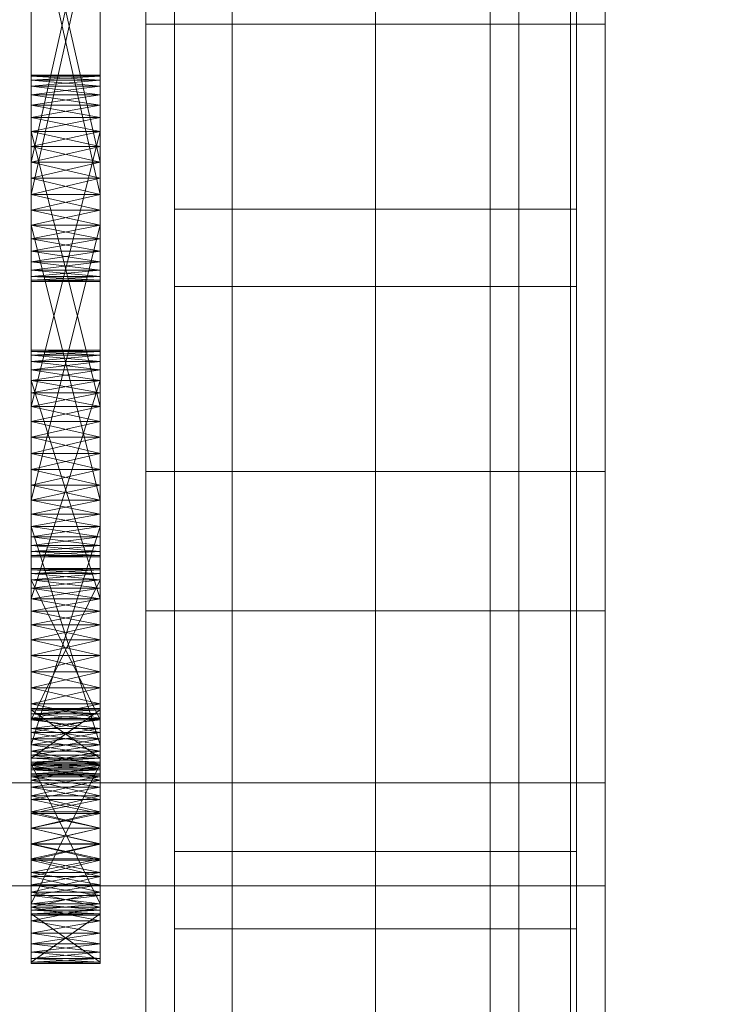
# Model space of a CAD drawing. Header units: millimetres. Extents: x -2233 to 61924, y -68080 to 6847.
# Tile 364 of 656: x 1449 to 1511, y -34172 to -34086. Entities that reach past the tile are written whole.
import ezdxf

# ---------------------------------------------------------------- set-up
doc = ezdxf.new("R2010")
doc.units = ezdxf.units.MM
for name, color, linetype, lineweight in [('COTAS_O', 1, 'Continuous', 0), ('COTAS_P', 1, 'Continuous', 0), ('frontal_C03', 7, 'Continuous', 0), ('frontal_secador', 7, 'Continuous', 0)]:
    doc.layers.add(name, color=color, linetype=linetype, lineweight=lineweight)
doc.dimstyles.new('R19_100', dxfattribs={"dimtxt": 250, "dimasz": 150, "dimexe": 150, "dimexo": 80, "dimgap": 100, "dimtad": 1, "dimtih": 1, "dimtoh": 1, "dimdsep": 46, "dimcen": 0.09, "dimadec": 0, "dimazin": 0, "dimtfac": 1, "dimtdec": 4, "dimtofl": 0, "dimtmove": 0, "dimatfit": 3, "dimfxl": 1, "dimtolj": 1, "dimtzin": 0, "dimarcsym": 0})

# ---------------------------------------------------------------- blocks, each defined once
blk = doc.blocks.new('DIM_R28_50')
at = {"layer": 'COTAS_P'}
for p, q in [((1705.784, -34504.945), (1551.897, -34475.895)), ((-194.216, -34704.945), (1705.784, -34504.945)), ((1705.784, -34504.945), (1561.319, -34565.401)), ((1800, -35400), (1705.784, -34504.945)), ((-194.216, -34704.945), (-49.751, -34644.49)), ((-100, -35600), (-194.216, -34704.945)), ((-194.216, -34704.945), (-40.33, -34733.995))]:
    blk.add_line(p, q, dxfattribs=at)
blk.add_text('1910.5 P', height=250, rotation=6.00901, dxfattribs=at).set_placement((745.315, -34505.495))
blk = doc.blocks.new('DIM_R28_52')
at = {"layer": 'COTAS_O'}
for p, q in [((-1725, -33700), (-1575, -33655)), ((1725, -33700), (1575, -33655)), ((-1725, -34400), (-1725, -33700)), ((-1725, -33700), (1725, -33700)), ((-1725, -33700), (-1575, -33745)), ((1725, -33700), (1575, -33745)), ((1725, -34400), (1725, -33700))]:
    blk.add_line(p, q, dxfattribs=at)
blk.add_text('3450 O', height=250, dxfattribs=at).set_placement((0, -33600))

msp = doc.modelspace()

# ---------------------------------------------------------------- linework, layer by layer
at = {"layer": 'frontal_C03'}
for p, q in [((1500, -32314.944), (1500, -34875.113)), ((1500, -34879.011), (1500, -32318.841)), ((1490, -35975), (1490, -32996.942)), ((1497, -35975), (1497, -32996.942)), ((1490, -35975), (1490, -33266.434)), ((1497, -35975), (1497, -33266.434)), ((1490, -35975), (1490, -33805.417)), ((1497, -35975), (1497, -33805.417)), ((1460, -34086.651), (1460, -33817.159)), ((1500, -33817.159), (1500, -34086.651)), ((1467.5, -34418.43), (1467.5, -33823.47)), ((1492.5, -33823.47), (1492.5, -34418.43)), ((1462.5, -34158.748), (1462.5, -33833.28)), ((1497.5, -33833.28), (1497.5, -34158.748)), ((1462.5, -34165.485), (1462.5, -33840.017)), ((1497.5, -34165.485), (1497.5, -33840.017)), ((1467.5, -34444.787), (1467.5, -33849.827)), ((1492.5, -34444.787), (1492.5, -33849.827)), ((1460, -34125.629), (1460, -33856.137)), ((1500, -34125.629), (1500, -33856.137)), ((1460, -34137.755), (1460, -33868.264)), ((1500, -33868.264), (1500, -34137.755)), ((1460, -34186.478), (1460, -33916.987)), ((1500, -34186.478), (1500, -33916.987)), ((1480, -33927.401), (1480, -34274.308)), ((1480, -34283.291), (1480, -33936.384)), ((1500, -34086.651), (1460, -34086.651)), ((1460, -34086.651), (1460, -34125.629)), ((1460, -34356.142), (1460, -34086.651)), ((1500, -34125.629), (1500, -34086.651)), ((1500, -34086.651), (1500, -34356.142)), ((1462.5, -34109.509), (1462.5, -34102.771)), ((1462.5, -34102.771), (1497.5, -34102.771)), ((1462.5, -34428.24), (1462.5, -34102.771)), ((1497.5, -34102.771), (1497.5, -34109.509)), ((1497.5, -34102.771), (1497.5, -34428.24)), ((1497.5, -34109.509), (1462.5, -34109.509)), ((1462.5, -34434.977), (1462.5, -34109.509)), ((1497.5, -34434.977), (1497.5, -34109.509)), ((1460, -34125.629), (1500, -34125.629)), ((1460, -34395.121), (1460, -34125.629)), ((1500, -34395.121), (1500, -34125.629)), ((1500, -34137.755), (1460, -34137.755)), ((1460, -34137.755), (1460, -34186.478)), ((1460, -34407.247), (1460, -34137.755)), ((1500, -34186.478), (1500, -34137.755)), ((1500, -34137.755), (1500, -34407.247)), ((-1500, -34152.753), (1500, -34152.753)), ((1500, -34152.753), (1500, -34161.736)), ((1500, -34152.753), (1500, -34186.859)), ((1497.5, -34158.748), (1462.5, -34158.748)), ((1462.5, -34158.748), (1462.5, -34165.485)), ((1497.5, -34165.485), (1497.5, -34158.748)), ((1500, -34161.736), (-1500, -34161.736)), ((1500, -34195.842), (1500, -34161.736)), ((1462.5, -34165.485), (1497.5, -34165.485))]:
    msp.add_line(p, q, dxfattribs=at)
at = {"layer": 'frontal_secador'}
for p, q in [((1450, -34066.219), (1450, -34101.483)), ((1450, -34104.161), (1450, -34066.219)), ((1456, -34101.483), (1456, -34066.219)), ((1456, -34066.219), (1456, -34104.161)), ((1450, -34100.075), (1450, -34069.414)), ((1450, -34105.365), (1450, -34069.414)), ((1450, -34108.635), (1450, -34069.414)), ((1456, -34069.414), (1456, -34100.075)), ((1456, -34069.414), (1456, -34105.365)), ((1456, -34069.414), (1456, -34108.635)), ((1450, -34070.719), (1450, -34098.668)), ((1450, -34070.719), (1450, -34101.483)), ((1450, -34104.161), (1450, -34070.719)), ((1456, -34098.668), (1456, -34070.719)), ((1456, -34101.483), (1456, -34070.719)), ((1456, -34070.719), (1456, -34104.161)), ((1450, -34100.075), (1450, -34072.092)), ((1450, -34072.092), (1450, -34098.668)), ((1450, -34072.092), (1450, -34102.857)), ((1450, -34072.092), (1450, -34105.365)), ((1450, -34072.092), (1450, -34108.635)), ((1456, -34072.092), (1450, -34098.668)), ((1456, -34098.668), (1450, -34072.092)), ((1456, -34072.092), (1456, -34100.075)), ((1456, -34098.668), (1456, -34072.092)), ((1456, -34102.857), (1456, -34072.092)), ((1456, -34105.365), (1456, -34072.092)), ((1456, -34108.635), (1456, -34072.092)), ((1450, -34101.483), (1450, -34073.5)), ((1450, -34104.161), (1450, -34073.5)), ((1456, -34073.5), (1456, -34101.483)), ((1456, -34073.5), (1456, -34104.161)), ((1450, -34074.908), (1450, -34102.857)), ((1450, -34101.483), (1450, -34074.908)), ((1456, -34101.483), (1450, -34074.908)), ((1456, -34074.908), (1450, -34101.483)), ((1456, -34102.857), (1456, -34074.908)), ((1456, -34074.908), (1456, -34101.483)), ((1450, -34091.186), (1450, -34091.075)), ((1456, -34091.186), (1450, -34091.075)), ((1456, -34091.075), (1450, -34091.075)), ((1456, -34091.075), (1450, -34091.186)), ((1450, -34091.075), (1450, -34091.516)), ((1450, -34091.186), (1450, -34092.056)), ((1450, -34091.516), (1450, -34091.186)), ((1450, -34093.712), (1450, -34091.186)), ((1456, -34091.516), (1450, -34091.186)), ((1456, -34091.186), (1450, -34091.186)), ((1456, -34091.186), (1450, -34091.516)), ((1456, -34091.186), (1456, -34091.075)), ((1456, -34091.516), (1456, -34091.075)), ((1456, -34092.056), (1456, -34091.186)), ((1456, -34091.186), (1456, -34091.516)), ((1456, -34091.186), (1456, -34093.712)), ((1450, -34092.056), (1450, -34091.516)), ((1456, -34092.056), (1450, -34091.516)), ((1456, -34091.516), (1450, -34091.516)), ((1456, -34091.516), (1450, -34092.056)), ((1450, -34091.516), (1450, -34092.794)), ((1450, -34091.516), (1450, -34094.785)), ((1450, -34091.516), (1450, -34122.642)), ((1450, -34092.056), (1450, -34093.712)), ((1450, -34092.794), (1450, -34092.056)), ((1450, -34092.056), (1450, -34095.99)), ((1450, -34092.056), (1450, -34101.483)), ((1456, -34092.794), (1450, -34092.056)), ((1456, -34092.056), (1450, -34092.056)), ((1456, -34092.056), (1450, -34092.794)), ((1456, -34091.516), (1456, -34092.056)), ((1456, -34092.794), (1456, -34091.516)), ((1456, -34094.785), (1456, -34091.516)), ((1456, -34122.642), (1456, -34091.516)), ((1456, -34093.712), (1456, -34092.056)), ((1456, -34092.056), (1456, -34092.794)), ((1456, -34095.99), (1456, -34092.056)), ((1456, -34101.483), (1456, -34092.056)), ((1450, -34093.712), (1450, -34092.794)), ((1456, -34093.712), (1450, -34092.794)), ((1456, -34092.794), (1450, -34092.794)), ((1456, -34092.794), (1450, -34093.712)), ((1450, -34092.794), (1450, -34094.785)), ((1456, -34092.794), (1456, -34093.712)), ((1456, -34094.785), (1456, -34092.794)), ((1450, -34093.712), (1450, -34095.99)), ((1450, -34094.785), (1450, -34093.712)), ((1450, -34121.268), (1450, -34093.712)), ((1450, -34126.831), (1450, -34093.712)), ((1450, -34093.712), (1450, -34101.483)), ((1450, -34133.05), (1450, -34093.712)), ((1456, -34094.785), (1450, -34093.712)), ((1456, -34093.712), (1450, -34093.712)), ((1456, -34093.712), (1450, -34094.785)), ((1456, -34095.99), (1456, -34093.712)), ((1456, -34093.712), (1456, -34094.785)), ((1456, -34093.712), (1456, -34121.268)), ((1456, -34093.712), (1456, -34126.831)), ((1456, -34101.483), (1456, -34093.712)), ((1456, -34093.712), (1456, -34133.05)), ((1450, -34095.99), (1450, -34094.785)), ((1456, -34095.99), (1450, -34094.785)), ((1456, -34094.785), (1450, -34094.785)), ((1456, -34094.785), (1450, -34095.99)), ((1450, -34094.785), (1450, -34119.964)), ((1450, -34097.294), (1450, -34094.785)), ((1450, -34094.785), (1450, -34122.642)), ((1450, -34100.075), (1450, -34094.785)), ((1450, -34130.413), (1450, -34094.785)), ((1456, -34094.785), (1456, -34095.99)), ((1456, -34119.964), (1456, -34094.785)), ((1456, -34094.785), (1456, -34097.294)), ((1456, -34122.642), (1456, -34094.785)), ((1456, -34094.785), (1456, -34100.075)), ((1456, -34094.785), (1456, -34130.413)), ((1450, -34095.99), (1450, -34098.668)), ((1450, -34097.294), (1450, -34095.99)), ((1450, -34121.268), (1450, -34095.99)), ((1450, -34095.99), (1450, -34119.964)), ((1450, -34095.99), (1450, -34101.483)), ((1456, -34097.294), (1450, -34095.99)), ((1456, -34095.99), (1450, -34095.99)), ((1456, -34095.99), (1450, -34119.964)), ((1456, -34119.964), (1450, -34095.99)), ((1456, -34095.99), (1450, -34097.294)), ((1456, -34098.668), (1456, -34095.99)), ((1456, -34095.99), (1456, -34097.294)), ((1456, -34095.99), (1456, -34121.268)), ((1456, -34119.964), (1456, -34095.99)), ((1456, -34101.483), (1456, -34095.99)), ((1450, -34098.668), (1450, -34097.294)), ((1456, -34098.668), (1450, -34097.294)), ((1456, -34097.294), (1450, -34097.294)), ((1450, -34100.075), (1450, -34097.294)), ((1456, -34097.294), (1450, -34098.668)), ((1456, -34097.294), (1456, -34098.668)), ((1456, -34097.294), (1456, -34100.075)), ((1450, -34098.668), (1450, -34100.075)), ((1456, -34098.668), (1450, -34098.668)), ((1456, -34098.668), (1450, -34100.075)), ((1450, -34098.668), (1450, -34101.483)), ((1456, -34100.075), (1450, -34098.668)), ((1456, -34100.075), (1456, -34098.668)), ((1456, -34101.483), (1456, -34098.668)), ((1450, -34102.857), (1450, -34100.075)), ((1450, -34100.075), (1450, -34101.483)), ((1450, -34105.365), (1450, -34100.075)), ((1456, -34100.075), (1450, -34100.075)), ((1456, -34100.075), (1450, -34101.483)), ((1456, -34101.483), (1450, -34100.075)), ((1450, -34130.413), (1450, -34100.075)), ((1456, -34100.075), (1456, -34102.857)), ((1456, -34101.483), (1456, -34100.075)), ((1456, -34100.075), (1456, -34105.365)), ((1456, -34100.075), (1456, -34130.413)), ((1450, -34102.857), (1450, -34101.483)), ((1456, -34101.483), (1450, -34101.483)), ((1456, -34101.483), (1450, -34102.857)), ((1456, -34102.857), (1450, -34101.483)), ((1450, -34101.483), (1450, -34104.161)), ((1450, -34101.483), (1450, -34129.34)), ((1450, -34101.483), (1450, -34131.331)), ((1450, -34101.483), (1450, -34133.05)), ((1450, -34101.483), (1450, -34106.439)), ((1450, -34101.483), (1450, -34108.965)), ((1456, -34101.483), (1456, -34102.857)), ((1456, -34104.161), (1456, -34101.483)), ((1456, -34129.34), (1456, -34101.483)), ((1456, -34131.331), (1456, -34101.483)), ((1456, -34133.05), (1456, -34101.483)), ((1456, -34106.439), (1456, -34101.483)), ((1456, -34108.965), (1456, -34101.483)), ((1450, -34105.365), (1450, -34102.857)), ((1450, -34102.857), (1450, -34104.161)), ((1456, -34102.857), (1450, -34102.857)), ((1456, -34102.857), (1450, -34104.161)), ((1456, -34104.161), (1450, -34102.857)), ((1450, -34128.135), (1450, -34102.857)), ((1450, -34130.413), (1450, -34102.857)), ((1456, -34102.857), (1456, -34105.365)), ((1456, -34104.161), (1456, -34102.857)), ((1456, -34102.857), (1456, -34128.135)), ((1456, -34102.857), (1456, -34130.413)), ((1450, -34104.161), (1450, -34105.365)), ((1456, -34104.161), (1450, -34104.161)), ((1456, -34104.161), (1450, -34105.365)), ((1456, -34105.365), (1450, -34104.161)), ((1450, -34104.161), (1450, -34129.34)), ((1450, -34128.135), (1450, -34104.161)), ((1456, -34128.135), (1450, -34104.161)), ((1456, -34104.161), (1450, -34128.135)), ((1450, -34106.439), (1450, -34104.161)), ((1450, -34108.094), (1450, -34104.161)), ((1450, -34108.965), (1450, -34104.161)), ((1456, -34105.365), (1456, -34104.161)), ((1456, -34129.34), (1456, -34104.161)), ((1456, -34104.161), (1456, -34128.135)), ((1456, -34104.161), (1456, -34106.439)), ((1456, -34104.161), (1456, -34108.094)), ((1456, -34104.161), (1456, -34108.965)), ((1450, -34107.357), (1450, -34105.365)), ((1450, -34105.365), (1450, -34106.439)), ((1450, -34108.635), (1450, -34105.365)), ((1456, -34105.365), (1450, -34105.365)), ((1456, -34105.365), (1450, -34106.439)), ((1456, -34106.439), (1450, -34105.365)), ((1456, -34105.365), (1456, -34107.357)), ((1456, -34106.439), (1456, -34105.365)), ((1456, -34105.365), (1456, -34108.635)), ((1450, -34106.439), (1450, -34107.357)), ((1456, -34106.439), (1450, -34106.439)), ((1456, -34106.439), (1450, -34107.357)), ((1456, -34107.357), (1450, -34106.439)), ((1450, -34108.094), (1450, -34106.439)), ((1450, -34106.439), (1450, -34108.965)), ((1456, -34107.357), (1456, -34106.439)), ((1456, -34106.439), (1456, -34108.094)), ((1456, -34108.965), (1456, -34106.439)), ((1450, -34108.635), (1450, -34107.357)), ((1450, -34107.357), (1450, -34108.094)), ((1456, -34107.357), (1450, -34107.357)), ((1456, -34107.357), (1450, -34108.094)), ((1456, -34108.094), (1450, -34107.357)), ((1456, -34107.357), (1456, -34108.635)), ((1456, -34108.094), (1456, -34107.357)), ((1450, -34108.094), (1450, -34108.635)), ((1456, -34108.094), (1450, -34108.094)), ((1456, -34108.094), (1450, -34108.635)), ((1456, -34108.635), (1450, -34108.094)), ((1450, -34108.965), (1450, -34108.094)), ((1456, -34108.635), (1456, -34108.094)), ((1456, -34108.094), (1456, -34108.965)), ((1450, -34109.075), (1450, -34108.635)), ((1450, -34108.635), (1450, -34108.965)), ((1456, -34108.635), (1450, -34108.635)), ((1456, -34108.635), (1450, -34108.965)), ((1456, -34108.965), (1450, -34108.635)), ((1450, -34108.965), (1450, -34109.075)), ((1456, -34108.965), (1450, -34108.965)), ((1456, -34108.965), (1450, -34109.075)), ((1456, -34109.075), (1450, -34108.965)), ((1456, -34109.075), (1450, -34109.075)), ((1456, -34108.635), (1456, -34109.075)), ((1456, -34108.965), (1456, -34108.635)), ((1456, -34109.075), (1456, -34108.965)), ((1450, -34115.16), (1450, -34115.05)), ((1456, -34115.16), (1450, -34115.05)), ((1456, -34115.05), (1450, -34115.05)), ((1456, -34115.05), (1450, -34115.16)), ((1450, -34115.05), (1450, -34115.49)), ((1450, -34115.05), (1450, -34116.768)), ((1450, -34115.05), (1450, -34138.99)), ((1450, -34121.268), (1450, -34115.05)), ((1450, -34115.16), (1450, -34116.031)), ((1450, -34115.49), (1450, -34115.16)), ((1450, -34115.16), (1450, -34117.686)), ((1456, -34115.49), (1450, -34115.16)), ((1456, -34115.16), (1450, -34115.16)), ((1456, -34115.16), (1450, -34115.49)), ((1456, -34115.16), (1456, -34115.05)), ((1456, -34115.49), (1456, -34115.05)), ((1456, -34116.768), (1456, -34115.05)), ((1456, -34138.99), (1456, -34115.05)), ((1456, -34115.05), (1456, -34121.268)), ((1456, -34116.031), (1456, -34115.16)), ((1456, -34115.16), (1456, -34115.49)), ((1456, -34117.686), (1456, -34115.16)), ((1450, -34116.031), (1450, -34115.49)), ((1456, -34116.031), (1450, -34115.49)), ((1456, -34115.49), (1450, -34115.49)), ((1456, -34115.49), (1450, -34116.031)), ((1450, -34115.49), (1450, -34116.768)), ((1450, -34116.031), (1450, -34117.686)), ((1450, -34116.768), (1450, -34116.031)), ((1450, -34137.785), (1450, -34116.031)), ((1450, -34143.075), (1450, -34116.031)), ((1450, -34116.031), (1450, -34128.135)), ((1450, -34151.635), (1450, -34116.031)), ((1456, -34116.768), (1450, -34116.031)), ((1456, -34116.031), (1450, -34116.031)), ((1456, -34116.031), (1450, -34116.768)), ((1456, -34115.49), (1456, -34116.031)), ((1456, -34116.768), (1456, -34115.49)), ((1456, -34117.686), (1456, -34116.031)), ((1456, -34116.031), (1456, -34116.768)), ((1456, -34116.031), (1456, -34137.785)), ((1456, -34116.031), (1456, -34143.075)), ((1456, -34128.135), (1456, -34116.031)), ((1456, -34116.031), (1456, -34151.635)), ((1450, -34117.686), (1450, -34116.768)), ((1456, -34117.686), (1450, -34116.768)), ((1456, -34116.768), (1450, -34116.768)), ((1456, -34116.768), (1450, -34117.686)), ((1450, -34116.768), (1450, -34136.712)), ((1450, -34118.76), (1450, -34116.768)), ((1450, -34116.768), (1450, -34138.99)), ((1450, -34121.268), (1450, -34116.768)), ((1456, -34116.768), (1456, -34117.686)), ((1456, -34136.712), (1456, -34116.768)), ((1456, -34116.768), (1456, -34118.76)), ((1456, -34138.99), (1456, -34116.768)), ((1456, -34116.768), (1456, -34121.268)), ((1450, -34117.686), (1450, -34119.964)), ((1450, -34118.76), (1450, -34117.686)), ((1450, -34137.785), (1450, -34117.686)), ((1450, -34117.686), (1450, -34136.712)), ((1450, -34117.686), (1450, -34122.642)), ((1450, -34117.686), (1450, -34128.135)), ((1456, -34118.76), (1450, -34117.686)), ((1456, -34117.686), (1450, -34117.686)), ((1456, -34117.686), (1450, -34136.712)), ((1456, -34136.712), (1450, -34117.686)), ((1456, -34117.686), (1450, -34118.76)), ((1456, -34119.964), (1456, -34117.686)), ((1456, -34117.686), (1456, -34118.76)), ((1456, -34117.686), (1456, -34137.785)), ((1456, -34136.712), (1456, -34117.686)), ((1456, -34122.642), (1456, -34117.686)), ((1456, -34128.135), (1456, -34117.686)), ((1450, -34119.964), (1450, -34118.76)), ((1456, -34119.964), (1450, -34118.76)), ((1456, -34118.76), (1450, -34118.76)), ((1450, -34121.268), (1450, -34118.76)), ((1456, -34118.76), (1450, -34119.964)), ((1456, -34118.76), (1456, -34119.964)), ((1456, -34118.76), (1456, -34121.268)), ((1450, -34119.964), (1450, -34121.268)), ((1456, -34119.964), (1450, -34119.964)), ((1456, -34119.964), (1450, -34121.268)), ((1450, -34119.964), (1450, -34122.642)), ((1456, -34121.268), (1450, -34119.964)), ((1456, -34121.268), (1456, -34119.964)), ((1456, -34122.642), (1456, -34119.964)), ((1450, -34124.05), (1450, -34121.268)), ((1450, -34121.268), (1450, -34122.642)), ((1450, -34126.831), (1450, -34121.268)), ((1456, -34121.268), (1450, -34121.268)), ((1456, -34121.268), (1450, -34122.642)), ((1456, -34122.642), (1450, -34121.268)), ((1450, -34151.094), (1450, -34121.268)), ((1450, -34121.268), (1450, -34138.99)), ((1456, -34121.268), (1456, -34124.05)), ((1456, -34122.642), (1456, -34121.268)), ((1456, -34121.268), (1456, -34126.831)), ((1456, -34121.268), (1456, -34151.094)), ((1456, -34138.99), (1456, -34121.268)), ((1450, -34122.642), (1450, -34124.05)), ((1456, -34122.642), (1450, -34122.642)), ((1456, -34122.642), (1450, -34124.05)), ((1450, -34122.642), (1450, -34125.457)), ((1450, -34122.642), (1450, -34128.135)), ((1456, -34124.05), (1450, -34122.642)), ((1450, -34122.642), (1450, -34132.069)), ((1450, -34122.642), (1450, -34130.413)), ((1456, -34124.05), (1456, -34122.642)), ((1456, -34125.457), (1456, -34122.642)), ((1456, -34128.135), (1456, -34122.642)), ((1456, -34132.069), (1456, -34122.642)), ((1456, -34130.413), (1456, -34122.642)), ((1450, -34126.831), (1450, -34124.05)), ((1450, -34124.05), (1450, -34125.457)), ((1456, -34124.05), (1450, -34124.05)), ((1456, -34124.05), (1450, -34125.457)), ((1456, -34125.457), (1450, -34124.05)), ((1456, -34124.05), (1456, -34126.831)), ((1456, -34125.457), (1456, -34124.05)), ((1450, -34125.457), (1450, -34126.831)), ((1456, -34125.457), (1450, -34125.457)), ((1456, -34125.457), (1450, -34126.831)), ((1450, -34125.457), (1450, -34128.135)), ((1456, -34126.831), (1450, -34125.457)), ((1456, -34126.831), (1456, -34125.457)), ((1456, -34128.135), (1456, -34125.457)), ((1450, -34129.34), (1450, -34126.831)), ((1450, -34126.831), (1450, -34128.135)), ((1450, -34131.331), (1450, -34126.831)), ((1450, -34133.05), (1450, -34126.831)), ((1456, -34126.831), (1450, -34126.831)), ((1456, -34126.831), (1450, -34128.135)), ((1456, -34128.135), (1450, -34126.831)), ((1450, -34151.094), (1450, -34126.831)), ((1456, -34126.831), (1456, -34129.34)), ((1456, -34128.135), (1456, -34126.831)), ((1456, -34126.831), (1456, -34131.331)), ((1456, -34126.831), (1456, -34133.05)), ((1456, -34126.831), (1456, -34151.094)), ((1450, -34129.34), (1450, -34128.135)), ((1456, -34128.135), (1450, -34128.135)), ((1456, -34128.135), (1450, -34129.34)), ((1456, -34129.34), (1450, -34128.135)), ((1450, -34128.135), (1450, -34130.413)), ((1450, -34128.135), (1450, -34150.357)), ((1450, -34128.135), (1450, -34151.635)), ((1450, -34128.135), (1450, -34132.069)), ((1456, -34128.135), (1456, -34129.34)), ((1456, -34130.413), (1456, -34128.135)), ((1456, -34150.357), (1456, -34128.135)), ((1456, -34151.635), (1456, -34128.135)), ((1456, -34132.069), (1456, -34128.135)), ((1450, -34131.331), (1450, -34129.34)), ((1450, -34129.34), (1450, -34130.413)), ((1456, -34129.34), (1450, -34129.34)), ((1456, -34129.34), (1450, -34130.413)), ((1456, -34130.413), (1450, -34129.34)), ((1450, -34149.439), (1450, -34129.34)), ((1450, -34151.094), (1450, -34129.34)), ((1456, -34129.34), (1456, -34131.331)), ((1456, -34130.413), (1456, -34129.34)), ((1456, -34129.34), (1456, -34149.439)), ((1456, -34129.34), (1456, -34151.094)), ((1450, -34130.413), (1450, -34131.331)), ((1456, -34130.413), (1450, -34130.413)), ((1456, -34130.413), (1450, -34131.331)), ((1456, -34131.331), (1450, -34130.413)), ((1450, -34130.413), (1450, -34150.357)), ((1450, -34149.439), (1450, -34130.413)), ((1456, -34149.439), (1450, -34130.413)), ((1456, -34130.413), (1450, -34149.439)), ((1450, -34132.069), (1450, -34130.413)), ((1450, -34132.939), (1450, -34130.413)), ((1456, -34131.331), (1456, -34130.413)), ((1456, -34150.357), (1456, -34130.413)), ((1456, -34130.413), (1456, -34149.439)), ((1456, -34130.413), (1456, -34132.069)), ((1456, -34130.413), (1456, -34132.939)), ((1450, -34132.609), (1450, -34131.331)), ((1450, -34131.331), (1450, -34132.069)), ((1450, -34133.05), (1450, -34131.331)), ((1456, -34131.331), (1450, -34131.331)), ((1456, -34131.331), (1450, -34132.069)), ((1456, -34132.069), (1450, -34131.331)), ((1456, -34131.331), (1456, -34132.609)), ((1456, -34132.069), (1456, -34131.331)), ((1456, -34131.331), (1456, -34133.05)), ((1450, -34132.069), (1450, -34132.609)), ((1456, -34132.069), (1450, -34132.069)), ((1456, -34132.069), (1450, -34132.609)), ((1456, -34132.609), (1450, -34132.069)), ((1450, -34132.939), (1450, -34132.069)), ((1456, -34132.609), (1456, -34132.069)), ((1456, -34132.069), (1456, -34132.939)), ((1450, -34133.05), (1450, -34132.609)), ((1450, -34132.609), (1450, -34132.939)), ((1456, -34132.609), (1450, -34132.609)), ((1456, -34132.609), (1450, -34132.939)), ((1456, -34132.939), (1450, -34132.609)), ((1450, -34132.939), (1450, -34133.05)), ((1456, -34132.939), (1450, -34132.939)), ((1456, -34132.939), (1450, -34133.05)), ((1456, -34133.05), (1450, -34132.939)), ((1456, -34133.05), (1450, -34133.05)), ((1456, -34132.609), (1456, -34133.05)), ((1456, -34132.939), (1456, -34132.609)), ((1456, -34133.05), (1456, -34132.939)), ((1450, -34134.186), (1450, -34134.075)), ((1456, -34134.186), (1450, -34134.075)), ((1456, -34134.075), (1450, -34134.075)), ((1456, -34134.075), (1450, -34134.186)), ((1450, -34134.075), (1450, -34134.516)), ((1456, -34134.186), (1456, -34134.075)), ((1456, -34134.516), (1456, -34134.075)), ((1450, -34134.186), (1450, -34135.056)), ((1450, -34134.516), (1450, -34134.186)), ((1450, -34148.01), (1450, -34134.186)), ((1450, -34134.186), (1450, -34138.99)), ((1450, -34152.51), (1450, -34134.186)), ((1450, -34134.186), (1450, -34149.439)), ((1450, -34162.572), (1450, -34134.186)), ((1456, -34134.516), (1450, -34134.186)), ((1456, -34134.186), (1450, -34134.186)), ((1456, -34134.186), (1450, -34134.516)), ((1450, -34135.056), (1450, -34134.516)), ((1456, -34135.056), (1450, -34134.516)), ((1456, -34134.516), (1450, -34134.516)), ((1456, -34134.516), (1450, -34135.056)), ((1450, -34134.516), (1450, -34147.272)), ((1450, -34135.794), (1450, -34134.516)), ((1450, -34134.516), (1450, -34148.927)), ((1450, -34137.785), (1450, -34134.516)), ((1450, -34143.075), (1450, -34134.516)), ((1456, -34135.056), (1456, -34134.186)), ((1456, -34134.186), (1456, -34134.516)), ((1456, -34134.186), (1456, -34148.01)), ((1456, -34138.99), (1456, -34134.186)), ((1456, -34134.186), (1456, -34152.51)), ((1456, -34149.439), (1456, -34134.186)), ((1456, -34134.186), (1456, -34162.572)), ((1456, -34134.516), (1456, -34135.056)), ((1456, -34147.272), (1456, -34134.516)), ((1456, -34134.516), (1456, -34135.794)), ((1456, -34148.927), (1456, -34134.516)), ((1456, -34134.516), (1456, -34137.785)), ((1456, -34134.516), (1456, -34143.075)), ((1450, -34135.056), (1450, -34136.712)), ((1450, -34135.794), (1450, -34135.056)), ((1450, -34148.01), (1450, -34135.056)), ((1450, -34135.056), (1450, -34147.272)), ((1450, -34135.056), (1450, -34138.99)), ((1456, -34135.794), (1450, -34135.056)), ((1456, -34135.056), (1450, -34135.056)), ((1456, -34135.056), (1450, -34147.272)), ((1456, -34147.272), (1450, -34135.056)), ((1456, -34135.056), (1450, -34135.794)), ((1450, -34136.712), (1450, -34135.794)), ((1456, -34136.712), (1450, -34135.794)), ((1456, -34135.794), (1450, -34135.794)), ((1450, -34137.785), (1450, -34135.794)), ((1456, -34135.794), (1450, -34136.712)), ((1456, -34136.712), (1456, -34135.056)), ((1456, -34135.056), (1456, -34135.794)), ((1456, -34135.056), (1456, -34148.01)), ((1456, -34147.272), (1456, -34135.056)), ((1456, -34138.99), (1456, -34135.056)), ((1456, -34135.794), (1456, -34136.712)), ((1456, -34135.794), (1456, -34137.785)), ((1450, -34136.712), (1450, -34137.785)), ((1456, -34136.712), (1450, -34136.712)), ((1456, -34136.712), (1450, -34137.785)), ((1450, -34136.712), (1450, -34138.99)), ((1456, -34137.785), (1450, -34136.712)), ((1456, -34137.785), (1456, -34136.712)), ((1456, -34138.99), (1456, -34136.712)), ((1450, -34140.294), (1450, -34137.785)), ((1450, -34137.785), (1450, -34138.99)), ((1450, -34143.075), (1450, -34137.785)), ((1456, -34137.785), (1450, -34137.785)), ((1456, -34137.785), (1450, -34138.99)), ((1456, -34138.99), (1450, -34137.785)), ((1456, -34137.785), (1456, -34140.294)), ((1456, -34138.99), (1456, -34137.785)), ((1456, -34137.785), (1456, -34143.075)), ((1450, -34138.99), (1450, -34140.294)), ((1456, -34138.99), (1450, -34138.99)), ((1456, -34138.99), (1450, -34140.294)), ((1450, -34138.99), (1450, -34141.668)), ((1450, -34138.99), (1450, -34144.483)), ((1450, -34138.99), (1450, -34149.439)), ((1456, -34140.294), (1450, -34138.99)), ((1450, -34138.99), (1450, -34151.094)), ((1456, -34140.294), (1456, -34138.99)), ((1456, -34141.668), (1456, -34138.99)), ((1456, -34144.483), (1456, -34138.99)), ((1456, -34149.439), (1456, -34138.99)), ((1456, -34151.094), (1456, -34138.99)), ((1450, -34143.075), (1450, -34140.294)), ((1450, -34140.294), (1450, -34141.668)), ((1456, -34140.294), (1450, -34140.294)), ((1456, -34140.294), (1450, -34141.668)), ((1456, -34141.668), (1450, -34140.294)), ((1456, -34140.294), (1456, -34143.075)), ((1456, -34141.668), (1456, -34140.294)), ((1450, -34141.668), (1450, -34143.075)), ((1456, -34141.668), (1450, -34141.668)), ((1456, -34141.668), (1450, -34143.075)), ((1450, -34141.668), (1450, -34144.483)), ((1456, -34143.075), (1450, -34141.668)), ((1456, -34143.075), (1456, -34141.668)), ((1456, -34144.483), (1456, -34141.668)), ((1450, -34145.857), (1450, -34143.075)), ((1450, -34143.075), (1450, -34144.483)), ((1450, -34148.365), (1450, -34143.075)), ((1450, -34151.635), (1450, -34143.075)), ((1456, -34143.075), (1450, -34143.075)), ((1456, -34143.075), (1450, -34144.483)), ((1456, -34144.483), (1450, -34143.075)), ((1450, -34164.18), (1450, -34143.075)), ((1450, -34143.075), (1450, -34148.927)), ((1456, -34143.075), (1456, -34145.857)), ((1456, -34144.483), (1456, -34143.075)), ((1456, -34143.075), (1456, -34148.365)), ((1456, -34143.075), (1456, -34151.635)), ((1456, -34143.075), (1456, -34164.18)), ((1456, -34148.927), (1456, -34143.075)), ((1450, -34144.483), (1450, -34145.857)), ((1456, -34144.483), (1450, -34144.483)), ((1456, -34144.483), (1450, -34145.857)), ((1450, -34144.483), (1450, -34147.161)), ((1450, -34144.483), (1450, -34149.439)), ((1456, -34145.857), (1450, -34144.483)), ((1456, -34145.857), (1456, -34144.483)), ((1456, -34147.161), (1456, -34144.483)), ((1456, -34149.439), (1456, -34144.483)), ((1450, -34148.365), (1450, -34145.857)), ((1450, -34145.857), (1450, -34147.161)), ((1456, -34145.857), (1450, -34145.857)), ((1456, -34145.857), (1450, -34147.161)), ((1456, -34147.161), (1450, -34145.857)), ((1456, -34145.857), (1456, -34148.365)), ((1456, -34147.161), (1456, -34145.857)), ((1450, -34146.402), (1450, -34146.291)), ((1456, -34146.402), (1450, -34146.291)), ((1456, -34146.291), (1450, -34146.291)), ((1456, -34146.291), (1450, -34146.402)), ((1450, -34146.291), (1450, -34150.611)), ((1450, -34146.731), (1450, -34146.291)), ((1450, -34146.291), (1450, -34151.481)), ((1450, -34148.01), (1450, -34146.291)), ((1450, -34146.402), (1450, -34147.272)), ((1450, -34146.731), (1450, -34146.402)), ((1450, -34150.941), (1450, -34146.402)), ((1450, -34146.402), (1450, -34150.611)), ((1450, -34146.402), (1450, -34148.927)), ((1450, -34146.402), (1450, -34153.883)), ((1450, -34154.21), (1450, -34146.402)), ((1450, -34146.402), (1450, -34163.31)), ((1450, -34164.79), (1450, -34146.402)), ((1456, -34146.731), (1450, -34146.402)), ((1456, -34146.402), (1450, -34146.402)), ((1456, -34146.402), (1450, -34150.611)), ((1456, -34150.611), (1450, -34146.402)), ((1456, -34146.402), (1450, -34146.731)), ((1450, -34147.272), (1450, -34146.731)), ((1456, -34147.272), (1450, -34146.731)), ((1456, -34146.731), (1450, -34146.731)), ((1450, -34148.01), (1450, -34146.731)), ((1456, -34146.731), (1450, -34147.272)), ((1456, -34146.402), (1456, -34146.291)), ((1456, -34150.611), (1456, -34146.291)), ((1456, -34146.291), (1456, -34146.731)), ((1456, -34151.481), (1456, -34146.291)), ((1456, -34146.291), (1456, -34148.01)), ((1456, -34147.272), (1456, -34146.402)), ((1456, -34146.402), (1456, -34146.731)), ((1456, -34146.402), (1456, -34150.941)), ((1456, -34150.611), (1456, -34146.402)), ((1456, -34148.927), (1456, -34146.402)), ((1456, -34153.883), (1456, -34146.402)), ((1456, -34146.402), (1456, -34154.21)), ((1456, -34163.31), (1456, -34146.402)), ((1456, -34146.402), (1456, -34164.79)), ((1456, -34146.731), (1456, -34147.272)), ((1456, -34146.731), (1456, -34148.01)), ((1450, -34147.161), (1450, -34148.365)), ((1456, -34147.161), (1450, -34147.161)), ((1456, -34147.161), (1450, -34148.365)), ((1450, -34147.161), (1450, -34149.439)), ((1456, -34148.365), (1450, -34147.161)), ((1450, -34147.272), (1450, -34148.01)), ((1456, -34147.272), (1450, -34147.272)), ((1456, -34147.272), (1450, -34148.01)), ((1450, -34147.272), (1450, -34148.927)), ((1456, -34148.01), (1450, -34147.272)), ((1456, -34148.365), (1456, -34147.161)), ((1456, -34149.439), (1456, -34147.161)), ((1456, -34148.01), (1456, -34147.272)), ((1456, -34148.927), (1456, -34147.272)), ((1450, -34150.001), (1450, -34148.01)), ((1450, -34148.01), (1450, -34148.927)), ((1450, -34152.51), (1450, -34148.01)), ((1456, -34148.01), (1450, -34148.01)), ((1456, -34148.01), (1450, -34148.927)), ((1456, -34148.927), (1450, -34148.01)), ((1450, -34148.01), (1450, -34151.481)), ((1450, -34158.072), (1450, -34148.01)), ((1450, -34150.357), (1450, -34148.365)), ((1450, -34148.365), (1450, -34149.439)), ((1450, -34151.635), (1450, -34148.365)), ((1456, -34148.365), (1450, -34148.365)), ((1456, -34148.365), (1450, -34149.439)), ((1456, -34149.439), (1450, -34148.365)), ((1450, -34164.18), (1450, -34148.365)), ((1456, -34148.01), (1456, -34150.001)), ((1456, -34148.927), (1456, -34148.01)), ((1456, -34148.01), (1456, -34152.51)), ((1456, -34151.481), (1456, -34148.01)), ((1456, -34148.01), (1456, -34158.072)), ((1456, -34148.365), (1456, -34150.357)), ((1456, -34149.439), (1456, -34148.365)), ((1456, -34148.365), (1456, -34151.635)), ((1456, -34148.365), (1456, -34164.18)), ((1450, -34148.927), (1450, -34150.001)), ((1456, -34148.927), (1450, -34148.927)), ((1456, -34148.927), (1450, -34150.001)), ((1450, -34148.927), (1450, -34151.205)), ((1450, -34148.927), (1450, -34153.883)), ((1456, -34150.001), (1450, -34148.927)), ((1450, -34148.927), (1450, -34159.377)), ((1450, -34148.927), (1450, -34164.18)), ((1450, -34150.357), (1450, -34149.439)), ((1456, -34149.439), (1450, -34149.439)), ((1456, -34149.439), (1450, -34150.357)), ((1456, -34150.357), (1450, -34149.439)), ((1450, -34149.439), (1450, -34151.094)), ((1450, -34149.439), (1450, -34163.85)), ((1450, -34149.439), (1450, -34164.291)), ((1450, -34149.439), (1450, -34162.572)), ((1450, -34149.439), (1450, -34151.965)), ((1456, -34150.001), (1456, -34148.927)), ((1456, -34151.205), (1456, -34148.927)), ((1456, -34153.883), (1456, -34148.927)), ((1456, -34159.377), (1456, -34148.927)), ((1456, -34164.18), (1456, -34148.927)), ((1456, -34149.439), (1456, -34150.357)), ((1456, -34151.094), (1456, -34149.439)), ((1456, -34163.85), (1456, -34149.439)), ((1456, -34164.291), (1456, -34149.439)), ((1456, -34162.572), (1456, -34149.439)), ((1456, -34151.965), (1456, -34149.439)), ((1450, -34152.51), (1450, -34150.001)), ((1450, -34150.001), (1450, -34151.205)), ((1456, -34150.001), (1450, -34150.001)), ((1456, -34150.001), (1450, -34151.205)), ((1456, -34151.205), (1450, -34150.001)), ((1450, -34151.635), (1450, -34150.357)), ((1450, -34150.357), (1450, -34151.094)), ((1456, -34150.357), (1450, -34150.357)), ((1456, -34150.357), (1450, -34151.094)), ((1456, -34151.094), (1450, -34150.357)), ((1450, -34163.31), (1450, -34150.357)), ((1450, -34164.18), (1450, -34150.357)), ((1456, -34150.001), (1456, -34152.51)), ((1456, -34151.205), (1456, -34150.001)), ((1456, -34150.357), (1456, -34151.635)), ((1456, -34151.094), (1456, -34150.357)), ((1456, -34150.357), (1456, -34163.31)), ((1456, -34150.357), (1456, -34164.18)), ((1450, -34150.611), (1450, -34150.941)), ((1456, -34150.611), (1450, -34150.611)), ((1456, -34150.611), (1450, -34150.941)), ((1450, -34150.611), (1450, -34151.481)), ((1456, -34150.941), (1450, -34150.611)), ((1450, -34152.219), (1450, -34150.941)), ((1450, -34150.941), (1450, -34151.481)), ((1450, -34154.21), (1450, -34150.941)), ((1456, -34150.941), (1450, -34150.941)), ((1456, -34150.941), (1450, -34151.481)), ((1456, -34151.481), (1450, -34150.941)), ((1450, -34151.094), (1450, -34151.635)), ((1456, -34151.094), (1450, -34151.094)), ((1456, -34151.094), (1450, -34151.635)), ((1456, -34151.635), (1450, -34151.094)), ((1450, -34151.094), (1450, -34163.85)), ((1450, -34163.31), (1450, -34151.094)), ((1456, -34163.31), (1450, -34151.094)), ((1456, -34151.094), (1450, -34163.31)), ((1450, -34151.965), (1450, -34151.094)), ((1450, -34151.205), (1450, -34152.51)), ((1456, -34151.205), (1450, -34151.205)), ((1456, -34151.205), (1450, -34152.51)), ((1450, -34151.205), (1450, -34153.883)), ((1456, -34152.51), (1450, -34151.205)), ((1456, -34150.941), (1456, -34150.611)), ((1456, -34151.481), (1456, -34150.611)), ((1456, -34150.941), (1456, -34152.219)), ((1456, -34151.481), (1456, -34150.941)), ((1456, -34150.941), (1456, -34154.21)), ((1456, -34151.635), (1456, -34151.094)), ((1456, -34163.85), (1456, -34151.094)), ((1456, -34151.094), (1456, -34163.31)), ((1456, -34151.094), (1456, -34151.965)), ((1456, -34152.51), (1456, -34151.205)), ((1456, -34153.883), (1456, -34151.205)), ((1450, -34151.481), (1450, -34152.219)), ((1456, -34151.481), (1450, -34151.481)), ((1456, -34151.481), (1450, -34152.219)), ((1450, -34151.481), (1450, -34153.136)), ((1450, -34151.481), (1450, -34155.414)), ((1450, -34151.481), (1450, -34160.908)), ((1450, -34151.481), (1450, -34168.389)), ((1450, -34158.072), (1450, -34151.481)), ((1456, -34152.219), (1450, -34151.481)), ((1450, -34152.075), (1450, -34151.635)), ((1450, -34151.635), (1450, -34151.965)), ((1456, -34151.635), (1450, -34151.635)), ((1456, -34151.635), (1450, -34151.965)), ((1456, -34151.965), (1450, -34151.635)), ((1450, -34151.965), (1450, -34152.075)), ((1456, -34151.965), (1450, -34151.965)), ((1456, -34151.965), (1450, -34152.075)), ((1456, -34152.075), (1450, -34151.965)), ((1456, -34152.075), (1450, -34152.075)), ((1456, -34152.219), (1456, -34151.481)), ((1456, -34153.136), (1456, -34151.481)), ((1456, -34155.414), (1456, -34151.481)), ((1456, -34160.908), (1456, -34151.481)), ((1456, -34168.389), (1456, -34151.481)), ((1456, -34151.481), (1456, -34158.072)), ((1456, -34151.635), (1456, -34152.075)), ((1456, -34151.965), (1456, -34151.635)), ((1456, -34152.075), (1456, -34151.965)), ((1450, -34154.21), (1450, -34152.219)), ((1450, -34152.219), (1450, -34153.136)), ((1456, -34152.219), (1450, -34152.219)), ((1456, -34152.219), (1450, -34153.136)), ((1456, -34153.136), (1450, -34152.219)), ((1450, -34155.291), (1450, -34152.51)), ((1450, -34152.51), (1450, -34153.883)), ((1450, -34158.072), (1450, -34152.51)), ((1450, -34162.572), (1450, -34152.51)), ((1456, -34152.51), (1450, -34152.51)), ((1456, -34152.51), (1450, -34153.883)), ((1456, -34153.883), (1450, -34152.51)), ((1456, -34152.219), (1456, -34154.21)), ((1456, -34153.136), (1456, -34152.219)), ((1456, -34152.51), (1456, -34155.291)), ((1456, -34153.883), (1456, -34152.51)), ((1456, -34152.51), (1456, -34158.072)), ((1456, -34152.51), (1456, -34162.572)), ((1450, -34153.136), (1450, -34154.21)), ((1456, -34153.136), (1450, -34153.136)), ((1456, -34153.136), (1450, -34154.21)), ((1450, -34153.136), (1450, -34155.414)), ((1456, -34154.21), (1450, -34153.136)), ((1456, -34154.21), (1456, -34153.136)), ((1456, -34155.414), (1456, -34153.136)), ((1450, -34153.883), (1450, -34155.291)), ((1456, -34153.883), (1450, -34153.883)), ((1456, -34153.883), (1450, -34155.291)), ((1450, -34153.883), (1450, -34156.699)), ((1450, -34153.883), (1450, -34159.377)), ((1450, -34153.883), (1450, -34163.31)), ((1456, -34155.291), (1450, -34153.883)), ((1450, -34156.719), (1450, -34154.21)), ((1450, -34154.21), (1450, -34155.414)), ((1450, -34159.5), (1450, -34154.21)), ((1450, -34164.79), (1450, -34154.21)), ((1456, -34154.21), (1450, -34154.21)), ((1456, -34154.21), (1450, -34155.414)), ((1456, -34155.414), (1450, -34154.21)), ((1456, -34155.291), (1456, -34153.883)), ((1456, -34156.699), (1456, -34153.883)), ((1456, -34159.377), (1456, -34153.883)), ((1456, -34163.31), (1456, -34153.883)), ((1456, -34154.21), (1456, -34156.719)), ((1456, -34155.414), (1456, -34154.21)), ((1456, -34154.21), (1456, -34159.5)), ((1456, -34154.21), (1456, -34164.79)), ((1450, -34158.072), (1450, -34155.291)), ((1450, -34155.291), (1450, -34156.699)), ((1456, -34155.291), (1450, -34155.291)), ((1456, -34155.291), (1450, -34156.699)), ((1456, -34156.699), (1450, -34155.291)), ((1450, -34155.414), (1450, -34156.719)), ((1456, -34155.414), (1450, -34155.414)), ((1456, -34155.414), (1450, -34156.719)), ((1450, -34155.414), (1450, -34158.092)), ((1450, -34155.414), (1450, -34160.908)), ((1456, -34156.719), (1450, -34155.414)), ((1456, -34155.291), (1456, -34158.072)), ((1456, -34156.699), (1456, -34155.291)), ((1456, -34156.719), (1456, -34155.414)), ((1456, -34158.092), (1456, -34155.414)), ((1456, -34160.908), (1456, -34155.414)), ((1450, -34156.699), (1450, -34158.072)), ((1456, -34156.699), (1450, -34156.699)), ((1456, -34156.699), (1450, -34158.072)), ((1450, -34156.699), (1450, -34159.377)), ((1456, -34158.072), (1450, -34156.699)), ((1450, -34159.5), (1450, -34156.719)), ((1450, -34156.719), (1450, -34158.092)), ((1456, -34156.719), (1450, -34156.719)), ((1456, -34156.719), (1450, -34158.092)), ((1456, -34158.092), (1450, -34156.719)), ((1456, -34158.072), (1456, -34156.699)), ((1456, -34159.377), (1456, -34156.699)), ((1456, -34156.719), (1456, -34159.5)), ((1456, -34158.092), (1456, -34156.719)), ((1450, -34160.581), (1450, -34158.072)), ((1450, -34158.072), (1450, -34159.377)), ((1450, -34162.572), (1450, -34158.072)), ((1456, -34158.072), (1450, -34158.072)), ((1456, -34158.072), (1450, -34159.377)), ((1456, -34159.377), (1450, -34158.072)), ((1450, -34168.389), (1450, -34158.072)), ((1450, -34158.092), (1450, -34159.5)), ((1456, -34158.092), (1450, -34158.092)), ((1456, -34158.092), (1450, -34159.5)), ((1450, -34158.092), (1450, -34160.908)), ((1456, -34159.5), (1450, -34158.092)), ((1456, -34158.072), (1456, -34160.581)), ((1456, -34159.377), (1456, -34158.072)), ((1456, -34158.072), (1456, -34162.572)), ((1456, -34158.072), (1456, -34168.389)), ((1456, -34159.5), (1456, -34158.092)), ((1456, -34160.908), (1456, -34158.092)), ((1450, -34159.377), (1450, -34160.581)), ((1456, -34159.377), (1450, -34159.377)), ((1456, -34159.377), (1450, -34160.581)), ((1450, -34159.377), (1450, -34161.655)), ((1450, -34159.377), (1450, -34163.31)), ((1456, -34160.581), (1450, -34159.377)), ((1450, -34159.377), (1450, -34164.18)), ((1450, -34162.281), (1450, -34159.5)), ((1450, -34159.5), (1450, -34160.908)), ((1450, -34164.79), (1450, -34159.5)), ((1456, -34159.5), (1450, -34159.5)), ((1456, -34159.5), (1450, -34160.908)), ((1456, -34160.908), (1450, -34159.5)), ((1456, -34160.581), (1456, -34159.377)), ((1456, -34161.655), (1456, -34159.377)), ((1456, -34163.31), (1456, -34159.377)), ((1456, -34164.18), (1456, -34159.377)), ((1456, -34159.5), (1456, -34162.281)), ((1456, -34160.908), (1456, -34159.5)), ((1456, -34159.5), (1456, -34164.79)), ((1450, -34162.572), (1450, -34160.581)), ((1450, -34160.581), (1450, -34161.655)), ((1456, -34160.581), (1450, -34160.581)), ((1456, -34160.581), (1450, -34161.655)), ((1456, -34161.655), (1450, -34160.581)), ((1456, -34160.581), (1456, -34162.572)), ((1456, -34161.655), (1456, -34160.581)), ((1450, -34160.908), (1450, -34162.281)), ((1456, -34160.908), (1450, -34160.908)), ((1456, -34160.908), (1450, -34162.281)), ((1450, -34160.908), (1450, -34163.586)), ((1450, -34160.908), (1450, -34165.864)), ((1450, -34160.908), (1450, -34168.389)), ((1456, -34162.281), (1450, -34160.908)), ((1456, -34162.281), (1456, -34160.908)), ((1456, -34163.586), (1456, -34160.908)), ((1456, -34165.864), (1456, -34160.908)), ((1456, -34168.389), (1456, -34160.908)), ((1450, -34161.655), (1450, -34162.572)), ((1456, -34161.655), (1450, -34161.655)), ((1456, -34161.655), (1450, -34162.572)), ((1450, -34161.655), (1450, -34163.31)), ((1456, -34162.572), (1450, -34161.655)), ((1450, -34164.79), (1450, -34162.281)), ((1450, -34162.281), (1450, -34163.586)), ((1456, -34162.281), (1450, -34162.281)), ((1456, -34162.281), (1450, -34163.586)), ((1456, -34163.586), (1450, -34162.281)), ((1456, -34162.572), (1456, -34161.655)), ((1456, -34163.31), (1456, -34161.655)), ((1456, -34162.281), (1456, -34164.79)), ((1456, -34163.586), (1456, -34162.281)), ((1450, -34163.85), (1450, -34162.572)), ((1450, -34162.572), (1450, -34163.31)), ((1450, -34164.291), (1450, -34162.572)), ((1456, -34162.572), (1450, -34162.572)), ((1456, -34162.572), (1450, -34163.31)), ((1456, -34163.31), (1450, -34162.572)), ((1450, -34168.389), (1450, -34162.572)), ((1456, -34162.572), (1456, -34163.85)), ((1456, -34163.31), (1456, -34162.572)), ((1456, -34162.572), (1456, -34164.291)), ((1456, -34162.572), (1456, -34168.389)), ((1450, -34163.85), (1450, -34163.31)), ((1456, -34163.31), (1450, -34163.31)), ((1456, -34163.31), (1450, -34163.85)), ((1456, -34163.85), (1450, -34163.31)), ((1450, -34163.31), (1450, -34164.18)), ((1450, -34163.31), (1450, -34168.5)), ((1450, -34163.31), (1450, -34168.059)), ((1450, -34163.31), (1450, -34164.79)), ((1450, -34163.586), (1450, -34164.79)), ((1456, -34163.586), (1450, -34163.586)), ((1456, -34163.586), (1450, -34164.79)), ((1450, -34163.586), (1450, -34165.864)), ((1456, -34164.79), (1450, -34163.586)), ((1450, -34164.291), (1450, -34163.85)), ((1450, -34163.85), (1450, -34164.18)), ((1456, -34163.85), (1450, -34163.85)), ((1456, -34163.85), (1450, -34164.18)), ((1456, -34164.18), (1450, -34163.85)), ((1450, -34168.389), (1450, -34163.85)), ((1456, -34163.31), (1456, -34163.85)), ((1456, -34164.18), (1456, -34163.31)), ((1456, -34168.5), (1456, -34163.31)), ((1456, -34168.059), (1456, -34163.31)), ((1456, -34164.79), (1456, -34163.31)), ((1456, -34164.79), (1456, -34163.586)), ((1456, -34165.864), (1456, -34163.586)), ((1456, -34163.85), (1456, -34164.291)), ((1456, -34164.18), (1456, -34163.85)), ((1456, -34163.85), (1456, -34168.389)), ((1450, -34164.18), (1450, -34164.291)), ((1456, -34164.18), (1450, -34164.18)), ((1456, -34164.18), (1450, -34164.291)), ((1456, -34164.291), (1450, -34164.18)), ((1450, -34164.18), (1450, -34168.5)), ((1450, -34168.389), (1450, -34164.18)), ((1456, -34168.389), (1450, -34164.18)), ((1456, -34164.18), (1450, -34168.389)), ((1456, -34164.291), (1450, -34164.291)), ((1450, -34166.781), (1450, -34164.79)), ((1450, -34164.79), (1450, -34165.864)), ((1450, -34168.059), (1450, -34164.79)), ((1456, -34164.79), (1450, -34164.79)), ((1456, -34164.79), (1450, -34165.864)), ((1456, -34165.864), (1450, -34164.79)), ((1456, -34164.291), (1456, -34164.18)), ((1456, -34168.5), (1456, -34164.18)), ((1456, -34164.18), (1456, -34168.389)), ((1456, -34164.79), (1456, -34166.781)), ((1456, -34165.864), (1456, -34164.79)), ((1456, -34164.79), (1456, -34168.059)), ((1450, -34165.864), (1450, -34166.781)), ((1456, -34165.864), (1450, -34165.864)), ((1456, -34165.864), (1450, -34166.781)), ((1450, -34165.864), (1450, -34167.519)), ((1450, -34165.864), (1450, -34168.389)), ((1456, -34166.781), (1450, -34165.864)), ((1456, -34166.781), (1456, -34165.864)), ((1456, -34167.519), (1456, -34165.864)), ((1456, -34168.389), (1456, -34165.864)), ((1450, -34168.059), (1450, -34166.781)), ((1450, -34166.781), (1450, -34167.519)), ((1456, -34166.781), (1450, -34166.781)), ((1456, -34166.781), (1450, -34167.519)), ((1456, -34167.519), (1450, -34166.781)), ((1450, -34167.519), (1450, -34168.059)), ((1456, -34167.519), (1450, -34167.519)), ((1456, -34167.519), (1450, -34168.059)), ((1450, -34167.519), (1450, -34168.389)), ((1456, -34168.059), (1450, -34167.519)), ((1456, -34166.781), (1456, -34168.059)), ((1456, -34167.519), (1456, -34166.781)), ((1456, -34168.059), (1456, -34167.519)), ((1456, -34168.389), (1456, -34167.519)), ((1450, -34168.5), (1450, -34168.059)), ((1450, -34168.059), (1450, -34168.389)), ((1456, -34168.059), (1450, -34168.059)), ((1456, -34168.059), (1450, -34168.389)), ((1456, -34168.389), (1450, -34168.059)), ((1450, -34168.5), (1450, -34168.389)), ((1456, -34168.389), (1450, -34168.389)), ((1456, -34168.389), (1450, -34168.5)), ((1456, -34168.5), (1450, -34168.389)), ((1456, -34168.059), (1456, -34168.5)), ((1456, -34168.389), (1456, -34168.059)), ((1456, -34168.389), (1456, -34168.5)), ((1456, -34168.5), (1450, -34168.5))]:
    msp.add_line(p, q, dxfattribs=at)

# ---------------------------------------------------------------- dimensions: what is measured, and where the dimension line sits
at = {"layer": 'COTAS_O'}
dim = msp.add_aligned_dim(p1=(-1725, -34400), p2=(1725, -34400), distance=700, text='<> O', dimstyle='R19_100', dxfattribs=at)
dim.commit()
dim.dimension.update_dxf_attribs({"geometry": 'DIM_R28_52', "text_midpoint": (0, -33700)})
at = {"layer": 'COTAS_P'}
dim = msp.add_aligned_dim(p1=(-100, -35600), p2=(1800, -35400), distance=900, text='<> P', dimstyle='R19_100', dxfattribs=at)
dim.commit()
dim.dimension.update_dxf_attribs({"geometry": 'DIM_R28_50', "text_midpoint": (755.784, -34604.945)})

doc.saveas('drawing.dxf')
